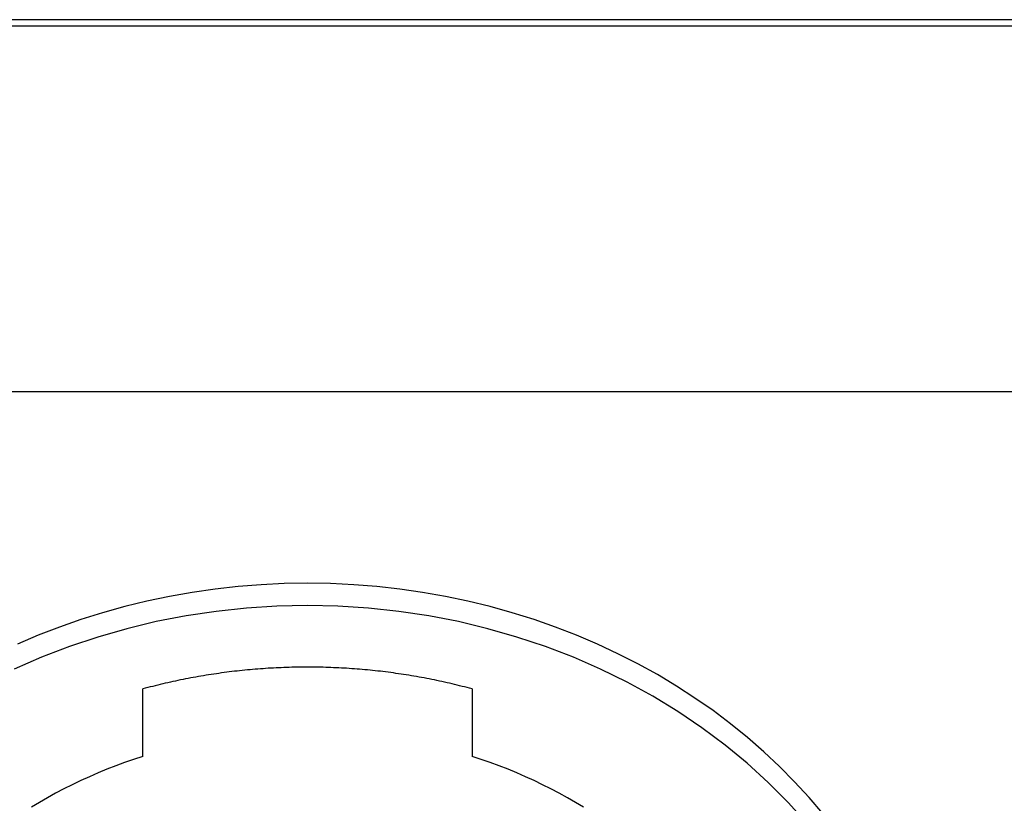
# Model space of a CAD drawing. Extents: x 1107 to 4046, y 937 to 3355.
# Tile 270 of 656: x 2212 to 2230, y 1793 to 1808. Entities that reach past the tile are written whole.
import ezdxf

# ---------------------------------------------------------------- set-up
doc = ezdxf.new("R2010")
doc.units = 0
doc.layers.add('KF_VIDA_L___C_REAR', color=7, linetype='CONTINUOUS')

# ---------------------------------------------------------------- blocks, each defined once
blk = doc.blocks.new('KF_VIDA_L___C_REAR')
at = {"layer": 'KF_VIDA_L___C_REAR'}
for p, q in [((49, 118.88744), (-49, 118.88744)), ((49, 118.76244), (-49, 118.76244)), ((-49, 111.834237), (49, 111.834237)), ((26.875, 104.911785), (26.875, 106.191493)), ((33.125, 106.191493), (33.125, 104.911785))]:
    blk.add_line(p, q, dxfattribs=at)
for points in [[(39.7792, 103.829, 0), (39.5179, 104.135, 0), (39.2438, 104.432, 0), (38.9573, 104.721, 0), (38.6588, 105.001, 0), (38.3486, 105.271, 0), (38.0273, 105.53, 0), (37.6951, 105.78, 0), (37.3527, 106.019, 0), (37.0004, 106.246, 0), (36.6386, 106.463, 0), (36.268, 106.668, 0), (35.889, 106.86, 0), (35.502, 107.041, 0), (35.1077, 107.21, 0), (34.7065, 107.365, 0), (34.299, 107.508, 0), (33.8857, 107.638, 0), (33.4672, 107.755, 0), (33.0441, 107.858, 0), (32.6168, 107.948, 0), (32.1861, 108.024, 0), (31.7524, 108.087, 0), (31.3164, 108.135, 0), (30.8786, 108.17, 0), (30.4396, 108.191, 0), (30, 108.198, 0), (29.5604, 108.191, 0), (29.1214, 108.17, 0), (28.6836, 108.135, 0), (28.2476, 108.087, 0), (27.8139, 108.024, 0), (27.3832, 107.948, 0), (26.9559, 107.858, 0), (26.5328, 107.755, 0), (26.1143, 107.638, 0), (25.701, 107.508, 0), (25.2935, 107.365, 0), (24.8923, 107.21, 0), (24.498, 107.041, 0)], [(39.4778, 103.643, 0), (39.1215, 104.039, 0), (38.7432, 104.418, 0), (38.3439, 104.782, 0), (37.9244, 105.128, 0), (37.4858, 105.455, 0), (37.0293, 105.764, 0), (36.5557, 106.053, 0), (36.0664, 106.321, 0), (35.5625, 106.568, 0), (35.0452, 106.794, 0), (34.5157, 106.997, 0), (33.9753, 107.177, 0), (33.4254, 107.335, 0), (32.8672, 107.469, 0), (32.3021, 107.578, 0), (31.7314, 107.664, 0), (31.1566, 107.726, 0), (30.579, 107.762, 0), (30, 107.775, 0), (29.421, 107.762, 0), (28.8434, 107.726, 0), (28.2686, 107.664, 0), (27.6979, 107.578, 0), (27.1328, 107.469, 0), (26.5746, 107.335, 0), (26.0247, 107.177, 0), (25.4843, 106.997, 0), (24.9548, 106.794, 0), (24.4375, 106.568, 0)], [(33.125, 106.191, 0), (33.0776, 106.204, 0), (33.0302, 106.217, 0), (32.9827, 106.229, 0), (32.9352, 106.241, 0), (32.8876, 106.253, 0), (32.8399, 106.265, 0), (32.7921, 106.277, 0), (32.7443, 106.288, 0), (32.6964, 106.299, 0), (32.6485, 106.31, 0), (32.6005, 106.321, 0), (32.5524, 106.332, 0), (32.5043, 106.342, 0), (32.4561, 106.352, 0), (32.4079, 106.362, 0), (32.3596, 106.372, 0), (32.3113, 106.381, 0), (32.2629, 106.391, 0), (32.2145, 106.4, 0), (32.166, 106.409, 0), (32.1175, 106.418, 0), (32.0689, 106.426, 0), (32.0203, 106.435, 0), (31.9716, 106.443, 0), (31.9229, 106.451, 0), (31.8741, 106.459, 0), (31.8253, 106.466, 0), (31.7765, 106.474, 0), (31.7276, 106.481, 0), (31.6786, 106.488, 0), (31.6297, 106.495, 0), (31.5807, 106.501, 0), (31.5317, 106.508, 0), (31.4826, 106.514, 0), (31.4335, 106.52, 0), (31.3843, 106.526, 0), (31.3352, 106.531, 0), (31.286, 106.537, 0), (31.2368, 106.542, 0), (31.1875, 106.547, 0), (31.1382, 106.552, 0), (31.0889, 106.556, 0), (31.0396, 106.561, 0), (30.9902, 106.565, 0), (30.9409, 106.569, 0), (30.8915, 106.573, 0), (30.8421, 106.576, 0), (30.7926, 106.58, 0), (30.7432, 106.583, 0), (30.6937, 106.586, 0), (30.6442, 106.588, 0), (30.5947, 106.591, 0), (30.5452, 106.593, 0), (30.4957, 106.595, 0), (30.4461, 106.597, 0), (30.3966, 106.599, 0), (30.347, 106.601, 0), (30.2975, 106.602, 0), (30.2479, 106.603, 0), (30.1983, 106.604, 0), (30.1488, 106.605, 0), (30.0992, 106.605, 0), (30.0496, 106.606, 0), (30, 106.606, 0), (29.9504, 106.606, 0), (29.9008, 106.605, 0), (29.8512, 106.605, 0), (29.8017, 106.604, 0), (29.7521, 106.603, 0), (29.7025, 106.602, 0), (29.653, 106.601, 0), (29.6034, 106.599, 0), (29.5539, 106.597, 0), (29.5043, 106.595, 0), (29.4548, 106.593, 0), (29.4053, 106.591, 0), (29.3558, 106.588, 0), (29.3063, 106.586, 0), (29.2568, 106.583, 0), (29.2074, 106.58, 0), (29.1579, 106.576, 0), (29.1085, 106.573, 0), (29.0591, 106.569, 0), (29.0098, 106.565, 0), (28.9604, 106.561, 0), (28.9111, 106.556, 0), (28.8618, 106.552, 0), (28.8125, 106.547, 0), (28.7632, 106.542, 0), (28.714, 106.537, 0), (28.6648, 106.531, 0), (28.6157, 106.526, 0), (28.5665, 106.52, 0), (28.5174, 106.514, 0), (28.4683, 106.508, 0), (28.4193, 106.501, 0), (28.3703, 106.495, 0), (28.3214, 106.488, 0), (28.2724, 106.481, 0), (28.2235, 106.474, 0), (28.1747, 106.466, 0), (28.1259, 106.459, 0), (28.0771, 106.451, 0), (28.0284, 106.443, 0), (27.9797, 106.435, 0), (27.9311, 106.426, 0), (27.8825, 106.418, 0), (27.834, 106.409, 0), (27.7855, 106.4, 0), (27.7371, 106.391, 0), (27.6887, 106.381, 0), (27.6404, 106.372, 0), (27.5921, 106.362, 0), (27.5439, 106.352, 0), (27.4957, 106.342, 0), (27.4476, 106.332, 0), (27.3995, 106.321, 0), (27.3515, 106.31, 0), (27.3036, 106.299, 0), (27.2557, 106.288, 0), (27.2079, 106.277, 0), (27.1601, 106.265, 0), (27.1124, 106.253, 0), (27.0648, 106.241, 0), (27.0173, 106.229, 0), (26.9698, 106.217, 0), (26.9224, 106.204, 0), (26.875, 106.191, 0)], [(26.875, 104.912, 0), (26.7027, 104.855, 0), (26.5319, 104.796, 0), (26.3624, 104.733, 0), (26.1945, 104.667, 0), (26.0281, 104.599, 0), (25.8634, 104.527, 0), (25.7003, 104.453, 0), (25.5391, 104.376, 0), (25.3797, 104.296, 0), (25.2223, 104.213, 0), (25.0668, 104.127, 0), (24.9134, 104.039, 0), (24.762, 103.948, 0)], [(35.238, 103.948, 0), (35.0866, 104.039, 0), (34.9332, 104.127, 0), (34.7777, 104.213, 0), (34.6203, 104.296, 0), (34.4609, 104.376, 0), (34.2997, 104.453, 0), (34.1366, 104.527, 0), (33.9719, 104.599, 0), (33.8055, 104.667, 0), (33.6376, 104.733, 0), (33.4681, 104.796, 0), (33.2973, 104.855, 0), (33.125, 104.912, 0)]]:
    blk.add_polyline3d(points, dxfattribs=at)

msp = doc.modelspace()

# ---------------------------------------------------------------- block references
at = {"layer": 'KF_VIDA_L___C_REAR'}
msp.add_blockref('KF_VIDA_L___C_REAR', (2186.979, 1689.213), dxfattribs=at)

doc.saveas('drawing.dxf')
